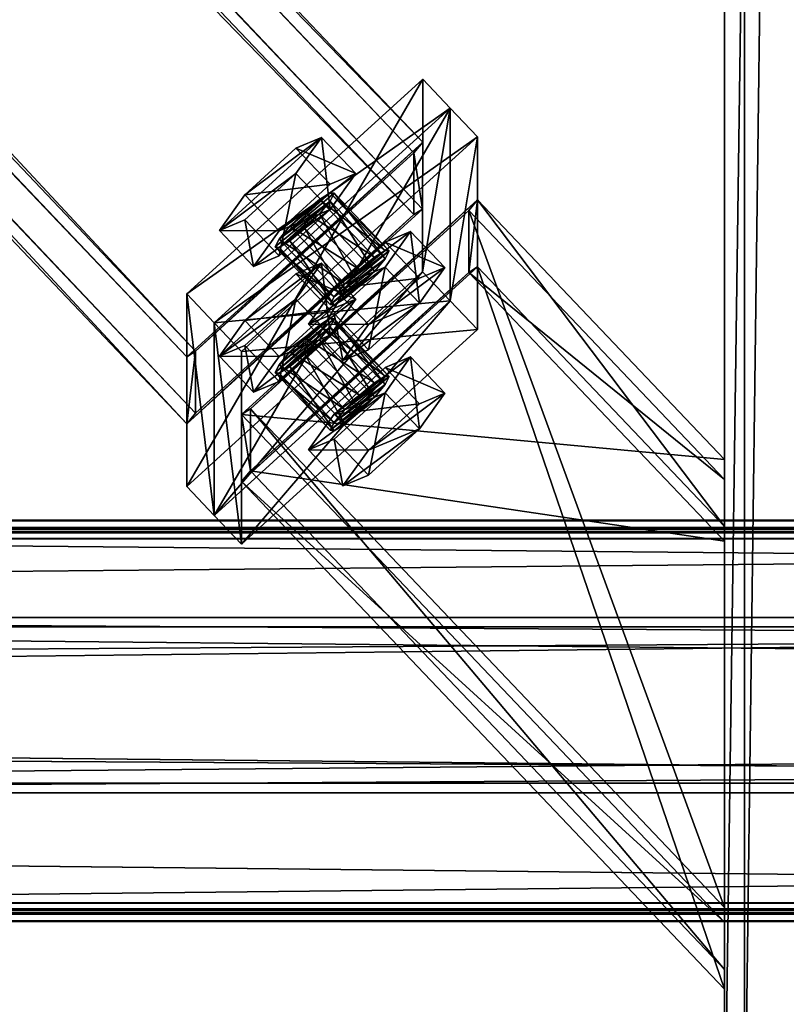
# Model space of a CAD drawing. Header units: millimetres. Extents: x -333 to 67333, y -930 to 39730.
# Tile 621 of 1056: x 5245 to 5435, y 19465 to 19709. Entities that reach past the tile are written whole.
import ezdxf

# ---------------------------------------------------------------- set-up
doc = ezdxf.new("R2010")
doc.units = ezdxf.units.MM
for name, color, linetype in [('13', 7, 'Continuous'), ('3', 7, 'Continuous'), ('6', 7, 'Continuous'), ('95', 7, 'Continuous'), ('99', 7, 'Continuous')]:
    doc.layers.add(name, color=color, linetype=linetype)

msp = doc.modelspace()

# ---------------------------------------------------------------- meshes
at = {"layer": '13', "color": 30}
mesh = msp.add_polyface(dxfattribs=at)
corners = [(-330.01, 19488.17, 7537.05), (-330.01, 19560.56, 7521.66), (6099.99, 19560.56, 7521.66), (6099.99, 19488.17, 7537.05), (-330.01, 19519.39, 7327.99), (6099.99, 19519.39, 7327.99), (-330.01, 19580.04, 7315.1), (6099.99, 19580.04, 7315.1), (-330.01, 19582.74, 7327.82), (6099.99, 19582.74, 7327.82), (-330.01, 19584.69, 7327.4), (6099.99, 19584.69, 7327.4), (-330.01, 19581.58, 7312.73), (6099.99, 19581.58, 7312.73), (-330.01, 19517.02, 7326.45), (6099.99, 19517.02, 7326.45), (-330.01, 19558.18, 7520.12), (6099.99, 19558.18, 7520.12), (-330.01, 19489.71, 7534.68), (6099.99, 19489.71, 7534.68), (-330.01, 19487.01, 7521.96), (6099.99, 19487.01, 7521.96), (-330.01, 19485.05, 7522.38), (6099.99, 19485.05, 7522.38)]
mesh.append_faces([[corners[k] for k in face] for face in [(0, 2, 3, 3), (1, 5, 2, 2), (4, 7, 5, 5), (6, 9, 7, 7), (8, 11, 9, 9), (10, 13, 11, 11), (12, 15, 13, 13), (14, 17, 15, 15), (16, 19, 17, 17), (18, 21, 19, 19), (20, 23, 21, 21), (22, 3, 23, 23), (8, 12, 10, 10), (18, 22, 20, 20), (11, 7, 9, 9)]], dxfattribs={"vtx0": -1, "color": 30})
mesh.append_faces([[corners[k] for k in face] for face in [(12, 6, 14, 14), (14, 1, 16, 16), (0, 16, 1, 1), (16, 0, 18, 18), (22, 18, 0, 0), (3, 19, 23, 23), (19, 2, 17, 17), (15, 5, 13, 13), (5, 17, 2, 2), (13, 7, 11, 11)]], dxfattribs={"vtx0": -1, "vtx1": -1, "color": 30})
mesh.append_faces([[corners[k] for k in face] for face in [(12, 8, 6, 6), (14, 6, 4, 4), (14, 4, 1, 1), (19, 3, 2, 2), (5, 15, 17, 17), (13, 5, 7, 7)]], dxfattribs={"vtx0": -1, "vtx2": -1, "vtx3": -1, "color": 30})
mesh.append_faces([[corners[k] for k in face] for face in [(21, 23, 19, 19)]], dxfattribs={"vtx1": -1, "color": 30})
mesh.append_faces([[corners[k] for k in face] for face in [(0, 1, 2, 2), (1, 4, 5, 5), (4, 6, 7, 7), (6, 8, 9, 9), (8, 10, 11, 11), (10, 12, 13, 13), (12, 14, 15, 15), (14, 16, 17, 17), (16, 18, 19, 19), (18, 20, 21, 21), (20, 22, 23, 23), (22, 0, 3, 3)]], dxfattribs={"vtx2": -1, "vtx3": -1, "color": 30})
mesh = msp.add_polyface(dxfattribs=at)
corners = [(4899.99, 19488.17, 7537.05), (4899.99, 19560.56, 7521.66), (11699.99, 19560.56, 7521.66), (11699.99, 19488.17, 7537.05), (4899.99, 19519.39, 7327.99), (11699.99, 19519.39, 7327.99), (4899.99, 19580.04, 7315.1), (11699.99, 19580.04, 7315.1), (4899.99, 19582.74, 7327.82), (11699.99, 19582.74, 7327.82), (4899.99, 19584.69, 7327.4), (11699.99, 19584.69, 7327.4), (4899.99, 19581.58, 7312.73), (11699.99, 19581.58, 7312.73), (4899.99, 19517.02, 7326.45), (11699.99, 19517.02, 7326.45), (4899.99, 19558.18, 7520.12), (11699.99, 19558.18, 7520.12), (4899.99, 19489.71, 7534.68), (11699.99, 19489.71, 7534.68), (4899.99, 19487.01, 7521.96), (11699.99, 19487.01, 7521.96), (4899.99, 19485.05, 7522.38), (11699.99, 19485.05, 7522.38)]
mesh.append_faces([[corners[k] for k in face] for face in [(0, 2, 3, 3), (1, 5, 2, 2), (4, 7, 5, 5), (6, 9, 7, 7), (8, 11, 9, 9), (10, 13, 11, 11), (12, 15, 13, 13), (14, 17, 15, 15), (16, 19, 17, 17), (18, 21, 19, 19), (20, 23, 21, 21), (22, 3, 23, 23), (8, 12, 10, 10), (18, 22, 20, 20), (11, 7, 9, 9)]], dxfattribs={"vtx0": -1, "color": 30})
mesh.append_faces([[corners[k] for k in face] for face in [(12, 6, 14, 14), (14, 1, 16, 16), (0, 16, 1, 1), (16, 0, 18, 18), (22, 18, 0, 0), (3, 19, 23, 23), (19, 2, 17, 17), (15, 5, 13, 13), (5, 17, 2, 2), (13, 7, 11, 11)]], dxfattribs={"vtx0": -1, "vtx1": -1, "color": 30})
mesh.append_faces([[corners[k] for k in face] for face in [(12, 8, 6, 6), (14, 6, 4, 4), (14, 4, 1, 1), (19, 3, 2, 2), (5, 15, 17, 17), (13, 5, 7, 7)]], dxfattribs={"vtx0": -1, "vtx2": -1, "vtx3": -1, "color": 30})
mesh.append_faces([[corners[k] for k in face] for face in [(21, 23, 19, 19)]], dxfattribs={"vtx1": -1, "color": 30})
mesh.append_faces([[corners[k] for k in face] for face in [(0, 1, 2, 2), (1, 4, 5, 5), (4, 6, 7, 7), (6, 8, 9, 9), (8, 10, 11, 11), (10, 12, 13, 13), (12, 14, 15, 15), (14, 16, 17, 17), (16, 18, 19, 19), (18, 20, 21, 21), (20, 22, 23, 23), (22, 0, 3, 3)]], dxfattribs={"vtx2": -1, "vtx3": -1, "color": 30})
at = {"layer": '3', "color": 91}
mesh = msp.add_polyface(dxfattribs=at)
corners = [(5342.89, 19660.54, 7176.36), (5288.7, 19611.25, 7186.84), (270.25, 24889.09, 6065.05), (324.44, 24938.38, 6054.57), (5288.7, 19626.63, 7259.22), (270.25, 24904.47, 6137.43), (5342.89, 19675.93, 7248.75), (324.44, 24953.77, 6126.96), (5345.08, 19661.92, 7173), (5345.09, 19678.55, 7251.26), (326.63, 24956.39, 6129.47), (326.63, 24939.76, 6051.21), (5286.51, 19625.26, 7262.58), (268.05, 24903.1, 6140.79), (5286.51, 19608.63, 7184.33), (268.05, 24886.46, 6062.54)]
mesh.append_faces([[corners[k] for k in face] for face in [(0, 2, 3, 3), (1, 5, 2, 2), (4, 7, 5, 5), (6, 3, 7, 7), (8, 10, 11, 11), (9, 13, 10, 10), (12, 15, 13, 13), (14, 11, 15, 15)]], dxfattribs={"vtx0": -1, "color": 91})
mesh.append_faces([[corners[k] for k in face] for face in [(6, 8, 0, 0), (12, 4, 14, 14), (11, 3, 15, 15), (3, 10, 7, 7), (7, 10, 5, 5), (15, 2, 13, 13), (2, 15, 3, 3), (13, 5, 10, 10)]], dxfattribs={"vtx0": -1, "vtx1": -1, "color": 91})
mesh.append_faces([[corners[k] for k in face] for face in [(9, 6, 4, 4), (6, 9, 8, 8), (0, 8, 14, 14), (4, 12, 9, 9), (14, 4, 1, 1), (14, 1, 0, 0), (3, 11, 10, 10), (13, 2, 5, 5)]], dxfattribs={"vtx0": -1, "vtx2": -1, "vtx3": -1, "color": 91})
mesh.append_faces([[corners[k] for k in face] for face in [(0, 1, 2, 2), (1, 4, 5, 5), (4, 6, 7, 7), (6, 0, 3, 3), (8, 9, 10, 10), (9, 12, 13, 13), (12, 14, 15, 15), (14, 8, 11, 11)]], dxfattribs={"vtx2": -1, "vtx3": -1, "color": 91})
mesh = msp.add_polyface(dxfattribs=at)
corners = [(5420, 19579.45, 7193.6), (5420, 19473.17, 7216.19), (5302.32, 19596.92, 7189.89), (5356.51, 19646.22, 7179.41), (5420, 19488.55, 7288.57), (5302.32, 19612.31, 7262.27), (5420, 19594.83, 7265.98), (5356.51, 19661.6, 7251.79), (5420, 19583.13, 7189.75), (5420, 19599.77, 7268), (5358.71, 19664.23, 7254.3), (5358.71, 19647.59, 7176.05), (5420, 19484.86, 7292.42), (5300.13, 19610.93, 7265.63), (5420, 19468.23, 7214.17), (5300.13, 19594.3, 7187.38)]
mesh.append_faces([[corners[k] for k in face] for face in [(0, 2, 3, 3), (1, 5, 2, 2), (4, 7, 5, 5), (6, 3, 7, 7), (8, 10, 11, 11), (9, 13, 10, 10), (12, 15, 13, 13), (14, 11, 15, 15)]], dxfattribs={"vtx0": -1, "color": 91})
mesh.append_faces([[corners[k] for k in face] for face in [(6, 8, 0, 0), (12, 4, 14, 14), (11, 3, 15, 15), (3, 10, 7, 7), (7, 10, 5, 5), (15, 2, 13, 13), (2, 15, 3, 3), (13, 5, 10, 10)]], dxfattribs={"vtx0": -1, "vtx1": -1, "color": 91})
mesh.append_faces([[corners[k] for k in face] for face in [(9, 6, 4, 4), (6, 9, 8, 8), (0, 8, 14, 14), (4, 12, 9, 9), (14, 4, 1, 1), (14, 1, 0, 0), (3, 11, 10, 10), (13, 2, 5, 5)]], dxfattribs={"vtx0": -1, "vtx2": -1, "vtx3": -1, "color": 91})
mesh.append_faces([[corners[k] for k in face] for face in [(0, 1, 2, 2), (1, 4, 5, 5), (4, 6, 7, 7), (6, 0, 3, 3), (8, 9, 10, 10), (9, 12, 13, 13), (12, 14, 15, 15), (14, 8, 11, 11)]], dxfattribs={"vtx2": -1, "vtx3": -1, "color": 91})
at = {"layer": '6', "color": 2}
mesh = msp.add_polyface(dxfattribs=at)
corners = [(5420, 19420.14, 7183.53), (5580, 19420.14, 7183.53), (5580, 30845.34, 4755.1), (5420, 30845.34, 4755.1), (5420, 19420.14, 7347.1), (5420, 30878.6, 4911.61), (5580, 19420.14, 7347.1), (5580, 30878.6, 4911.61), (5575, 30846.38, 4759.99), (5425, 30846.38, 4759.99), (5425, 30877.56, 4906.72), (5575, 30877.56, 4906.72), (5425, 19420.14, 7341.99), (5575, 19420.14, 7341.99), (5425, 19420.14, 7188.64), (5575, 19420.14, 7188.64)]
mesh.append_faces([[corners[k] for k in face] for face in [(0, 2, 3, 3), (4, 3, 5, 5), (6, 5, 7, 7), (1, 7, 2, 2), (12, 11, 10, 10), (14, 10, 9, 9), (15, 9, 8, 8), (13, 8, 11, 11)]], dxfattribs={"vtx0": -1, "color": 2})
mesh.append_faces([[corners[k] for k in face] for face in [(2, 8, 3, 3), (8, 7, 11, 11), (11, 7, 10, 10), (3, 9, 5, 5), (9, 3, 8, 8), (5, 10, 7, 7), (4, 12, 0, 0), (12, 6, 13, 13), (13, 6, 15, 15), (0, 14, 1, 1), (14, 0, 12, 12), (1, 15, 6, 6)]], dxfattribs={"vtx0": -1, "vtx1": -1, "color": 2})
mesh.append_faces([[corners[k] for k in face] for face in [(8, 2, 7, 7), (5, 9, 10, 10), (12, 4, 6, 6), (1, 14, 15, 15)]], dxfattribs={"vtx0": -1, "vtx2": -1, "vtx3": -1, "color": 2})
mesh.append_faces([[corners[k] for k in face] for face in [(0, 1, 2, 2), (4, 0, 3, 3), (6, 4, 5, 5), (1, 6, 7, 7), (12, 13, 11, 11), (14, 12, 10, 10), (15, 14, 9, 9), (13, 15, 8, 8)]], dxfattribs={"vtx2": -1, "vtx3": -1, "color": 2})
at = {"layer": '95', "color": 7}
mesh = msp.add_polyface(dxfattribs=at)
corners = [(5323.12, 19665.84, 7289.74), (5322.14, 19663.91, 7285.04), (5335.76, 19649.59, 7288.08), (5336.74, 19651.52, 7292.78), (5319.46, 19660.71, 7281.98), (5333.08, 19646.39, 7285.02), (5315.8, 19657.1, 7281.37), (5329.42, 19642.78, 7284.42), (5312.13, 19654.05, 7283.39), (5325.76, 19639.73, 7286.44), (5309.45, 19652.37, 7287.49), (5323.07, 19638.05, 7290.53), (5308.47, 19652.52, 7292.57), (5322.09, 19638.2, 7295.62), (5309.45, 19654.45, 7297.27), (5323.07, 19640.13, 7300.32), (5312.13, 19657.65, 7300.33), (5325.76, 19643.33, 7303.38), (5315.8, 19661.26, 7300.94), (5329.42, 19646.94, 7303.98), (5319.46, 19664.31, 7298.92), (5333.08, 19649.99, 7301.96), (5322.14, 19665.99, 7294.82), (5335.76, 19651.67, 7297.86), (5342.1, 19656.4, 7291.75), (5335.76, 19647.51, 7278.3), (5344.27, 19638.55, 7280.2), (5350.61, 19647.44, 7293.65), (5323.07, 19635.97, 7280.75), (5331.59, 19627.02, 7282.66), (5316.73, 19633.32, 7296.65), (5325.25, 19624.37, 7298.55), (5323.07, 19642.21, 7310.1), (5331.59, 19633.25, 7312), (5335.76, 19653.74, 7307.65), (5344.27, 19644.79, 7309.55), (5319.97, 19679.67, 7286.8), (5313.62, 19670.79, 7273.35), (5322.14, 19661.83, 7275.26), (5328.48, 19670.72, 7288.7), (5300.94, 19659.25, 7275.81), (5309.45, 19650.29, 7277.71), (5294.6, 19656.6, 7291.7), (5303.11, 19647.64, 7293.61), (5300.94, 19665.48, 7305.15), (5309.45, 19656.53, 7307.05), (5313.62, 19677.02, 7302.7), (5322.14, 19668.07, 7304.6), (5323.12, 19634.66, 7143.02), (5322.14, 19632.73, 7138.32), (5335.76, 19618.4, 7141.36), (5336.74, 19620.33, 7146.06), (5319.46, 19629.53, 7135.25), (5333.08, 19615.2, 7138.3), (5315.8, 19625.92, 7134.65), (5329.42, 19611.59, 7137.7), (5312.13, 19622.87, 7136.67), (5325.75, 19608.54, 7139.71), (5309.45, 19621.19, 7140.77), (5323.07, 19606.86, 7143.81), (5308.47, 19621.33, 7145.85), (5322.09, 19607.01, 7148.89), (5309.45, 19623.27, 7150.55), (5323.07, 19608.94, 7153.59), (5312.13, 19626.47, 7153.61), (5325.75, 19612.14, 7156.66), (5315.8, 19630.08, 7154.21), (5329.42, 19615.75, 7157.26), (5319.46, 19633.13, 7152.2), (5333.08, 19618.8, 7155.24), (5322.14, 19634.81, 7148.1), (5335.76, 19620.48, 7151.14), (5342.1, 19625.21, 7145.02), (5335.76, 19616.32, 7131.58), (5344.27, 19607.37, 7133.48), (5350.61, 19616.26, 7146.93), (5323.07, 19604.78, 7134.03), (5331.59, 19595.83, 7135.93), (5316.73, 19602.13, 7149.93), (5325.25, 19593.18, 7151.83), (5323.07, 19611.02, 7163.38), (5331.59, 19602.07, 7165.28), (5335.76, 19622.56, 7160.92), (5344.27, 19613.61, 7162.83), (5319.96, 19648.49, 7140.08), (5313.62, 19639.6, 7126.63), (5322.14, 19630.65, 7128.53), (5328.48, 19639.53, 7141.98), (5300.94, 19628.06, 7129.08), (5309.45, 19619.11, 7130.99), (5294.6, 19625.41, 7144.98), (5303.11, 19616.46, 7146.88), (5300.94, 19634.3, 7158.43), (5309.45, 19625.35, 7160.33), (5313.62, 19645.84, 7155.98), (5322.14, 19636.88, 7157.88)]
mesh.append_faces([[corners[k] for k in face] for face in [(0, 2, 3, 3), (1, 5, 2, 2), (4, 7, 5, 5), (6, 9, 7, 7), (8, 11, 9, 9), (10, 13, 11, 11), (12, 15, 13, 13), (14, 17, 15, 15), (16, 19, 17, 17), (18, 21, 19, 19), (20, 23, 21, 21), (22, 3, 23, 23), (4, 8, 6, 6), (16, 20, 18, 18), (23, 19, 21, 21), (11, 7, 9, 9), (24, 26, 27, 27), (25, 29, 26, 26), (28, 31, 29, 29), (30, 33, 31, 31), (32, 35, 33, 33), (34, 27, 35, 35), (25, 30, 28, 28), (32, 24, 34, 34), (27, 33, 35, 35), (31, 26, 29, 29), (36, 38, 39, 39), (37, 41, 38, 38), (40, 43, 41, 41), (42, 45, 43, 43), (44, 47, 45, 45), (46, 39, 47, 47), (37, 42, 40, 40), (44, 36, 46, 46), (39, 45, 47, 47), (43, 38, 41, 41), (48, 50, 51, 51), (49, 53, 50, 50), (52, 55, 53, 53), (54, 57, 55, 55), (56, 59, 57, 57), (58, 61, 59, 59), (60, 63, 61, 61), (62, 65, 63, 63), (64, 67, 65, 65), (66, 69, 67, 67), (68, 71, 69, 69), (70, 51, 71, 71), (52, 56, 54, 54), (64, 68, 66, 66), (69, 65, 67, 67), (57, 53, 55, 55), (72, 74, 75, 75), (73, 77, 74, 74), (76, 79, 77, 77), (78, 81, 79, 79), (80, 83, 81, 81), (82, 75, 83, 83), (73, 78, 76, 76), (80, 72, 82, 82), (75, 81, 83, 83), (79, 74, 77, 77), (84, 86, 87, 87), (85, 89, 86, 86), (88, 91, 89, 89), (90, 93, 91, 91), (92, 95, 93, 93), (94, 87, 95, 95), (85, 90, 88, 88), (92, 84, 94, 94), (87, 93, 95, 95), (91, 86, 89, 89)]], dxfattribs={"vtx0": -1, "color": 7})
mesh.append_faces([[corners[k] for k in face] for face in [(8, 4, 10, 10), (10, 1, 12, 12), (12, 1, 14, 14), (14, 22, 16, 16), (19, 23, 17, 17), (17, 3, 15, 15), (15, 2, 13, 13), (13, 5, 11, 11), (30, 25, 32, 32), (33, 26, 31, 31), (42, 36, 44, 44), (45, 38, 43, 43), (56, 52, 58, 58), (58, 49, 60, 60), (60, 48, 62, 62), (62, 70, 64, 64), (65, 51, 63, 63), (63, 50, 61, 61), (61, 53, 59, 59), (59, 53, 57, 57), (78, 73, 80, 80), (81, 74, 79, 79), (90, 84, 92, 92), (93, 86, 91, 91)]], dxfattribs={"vtx0": -1, "vtx1": -1, "color": 7})
mesh.append_faces([[corners[k] for k in face] for face in [(10, 4, 1, 1), (14, 1, 0, 0), (14, 0, 22, 22), (16, 22, 20, 20), (17, 23, 3, 3), (15, 3, 2, 2), (13, 2, 5, 5), (11, 5, 7, 7), (32, 25, 24, 24), (33, 27, 26, 26), (42, 37, 36, 36), (45, 39, 38, 38), (58, 52, 49, 49), (60, 49, 48, 48), (62, 48, 70, 70), (64, 70, 68, 68), (65, 69, 71, 71), (65, 71, 51, 51), (63, 51, 50, 50), (61, 50, 53, 53), (80, 73, 72, 72), (81, 75, 74, 74), (90, 85, 84, 84), (93, 87, 86, 86)]], dxfattribs={"vtx0": -1, "vtx2": -1, "vtx3": -1, "color": 7})
mesh.append_faces([[corners[k] for k in face] for face in [(0, 1, 2, 2), (1, 4, 5, 5), (4, 6, 7, 7), (6, 8, 9, 9), (8, 10, 11, 11), (10, 12, 13, 13), (12, 14, 15, 15), (14, 16, 17, 17), (16, 18, 19, 19), (18, 20, 21, 21), (20, 22, 23, 23), (22, 0, 3, 3), (24, 25, 26, 26), (25, 28, 29, 29), (28, 30, 31, 31), (30, 32, 33, 33), (32, 34, 35, 35), (34, 24, 27, 27), (36, 37, 38, 38), (37, 40, 41, 41), (40, 42, 43, 43), (42, 44, 45, 45), (44, 46, 47, 47), (46, 36, 39, 39), (48, 49, 50, 50), (49, 52, 53, 53), (52, 54, 55, 55), (54, 56, 57, 57), (56, 58, 59, 59), (58, 60, 61, 61), (60, 62, 63, 63), (62, 64, 65, 65), (64, 66, 67, 67), (66, 68, 69, 69), (68, 70, 71, 71), (70, 48, 51, 51), (72, 73, 74, 74), (73, 76, 77, 77), (76, 78, 79, 79), (78, 80, 81, 81), (80, 82, 83, 83), (82, 72, 75, 75), (84, 85, 86, 86), (85, 88, 89, 89), (88, 90, 91, 91), (90, 92, 93, 93), (92, 94, 95, 95), (94, 84, 87, 87)]], dxfattribs={"vtx2": -1, "vtx3": -1, "color": 7})
at = {"layer": '99', "color": 7}
mesh = msp.add_polyface(dxfattribs=at)
corners = [(5345.09, 19694.14, 7324.62), (5286.51, 19640.85, 7335.94), (5286.51, 19593.03, 7110.97), (5345.08, 19646.33, 7099.64), (5293.32, 19633.69, 7337.47), (5293.32, 19585.87, 7112.49), (5351.9, 19686.98, 7326.14), (5351.9, 19639.16, 7101.16)]
mesh.append_faces([[corners[k] for k in face] for face in [(0, 2, 3, 3), (1, 5, 2, 2), (4, 7, 5, 5), (6, 3, 7, 7), (1, 6, 4, 4), (3, 5, 7, 7)]], dxfattribs={"vtx0": -1, "color": 7})
mesh.append_faces([[corners[k] for k in face] for face in [(0, 1, 2, 2), (1, 4, 5, 5), (4, 6, 7, 7), (6, 0, 3, 3), (1, 0, 6, 6), (3, 2, 5, 5)]], dxfattribs={"vtx2": -1, "vtx3": -1, "color": 7})
mesh = msp.add_polyface(dxfattribs=at)
corners = [(5351.9, 19686.98, 7326.14), (5293.32, 19633.69, 7337.47), (5293.32, 19585.87, 7112.49), (5351.9, 19639.16, 7101.16), (5300.13, 19626.53, 7338.99), (5300.13, 19578.71, 7114.01), (5358.71, 19679.82, 7327.66), (5358.71, 19632, 7102.69)]
mesh.append_faces([[corners[k] for k in face] for face in [(0, 2, 3, 3), (1, 5, 2, 2), (4, 7, 5, 5), (6, 3, 7, 7), (1, 6, 4, 4), (3, 5, 7, 7)]], dxfattribs={"vtx0": -1, "color": 7})
mesh.append_faces([[corners[k] for k in face] for face in [(0, 1, 2, 2), (1, 4, 5, 5), (4, 6, 7, 7), (6, 0, 3, 3), (1, 0, 6, 6), (3, 2, 5, 5)]], dxfattribs={"vtx2": -1, "vtx3": -1, "color": 7})

doc.saveas('drawing.dxf')
